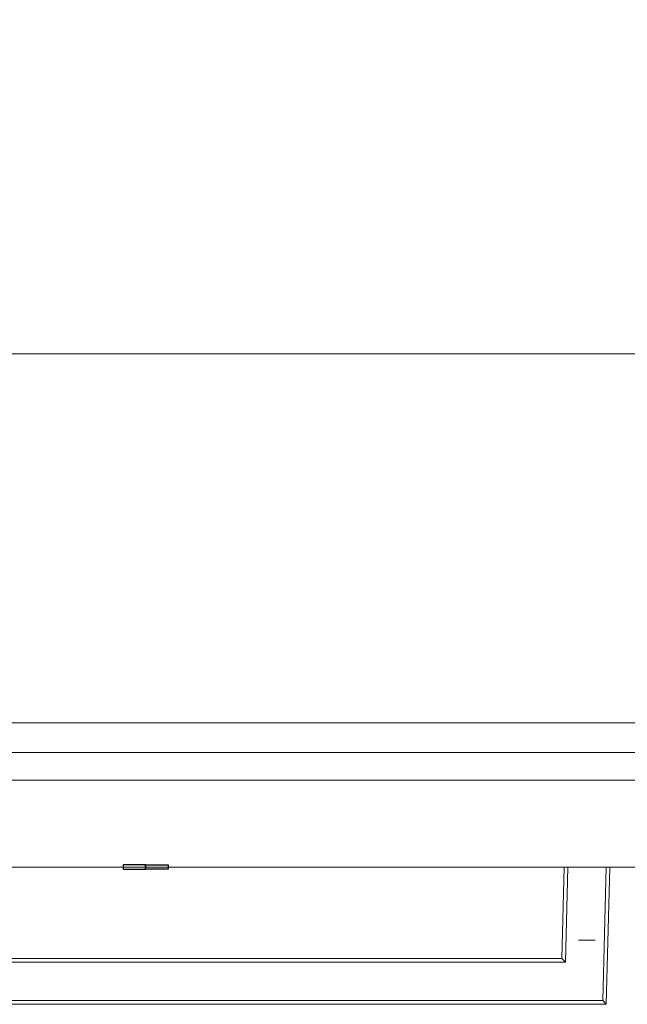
# Model space of a CAD drawing. Header units: inches. Extents: x -412 to -304, y -62 to 18.
# Tile 797 of 809: x -323.59 to -318.36, y -1.15 to 7.32. Entities that reach past the tile are written whole.
import ezdxf

# ---------------------------------------------------------------- set-up
doc = ezdxf.new("R2010")
doc.units = ezdxf.units.IN
doc.header["$LTSCALE"] = 32
doc.header["$MEASUREMENT"] = 0
for name, color, linetype, lineweight in [('Drawing', 7, 'Continuous', 18), ('Metal-Pulls', 7, 'Continuous', 13), ('Metal_1', 7, 'Continuous', 18), ('None', 7, 'Continuous', 18), ('TFL_1', 7, 'Continuous', 13), ('Wood_1-H', 7, 'Continuous', 13), ('Wood_TBDDrawerbox', 7, 'Continuous', 18)]:
    doc.layers.add(name, color=color, linetype=linetype, lineweight=lineweight)
doc.layers.add('GrainArrowClass', color=7, linetype='Continuous', lineweight=25, true_color=0x888888)

# ---------------------------------------------------------------- blocks, each defined once
blk = doc.blocks.new('Group-1')
at = {"layer": 'Metal_1', "invisible_edges": 13}
for points in [[(12.0197, -12.252, 68.2953), (12.2559, -25.5591, 68.2953), (119.6969, -25.5591, 68.2953), (12.0197, -12.252, 68.2953)], [(119.6969, -25.5591, 68.2953), (119.9331, -12.252, 68.2953), (12.0197, -12.252, 68.2953), (119.6969, -25.5591, 68.2953)], [(12.0197, -12.252, 68.0591), (12.2559, -25.5591, 68.0591), (119.6969, -25.5591, 68.0591), (12.0197, -12.252, 68.0591)], [(119.6969, -25.5591, 68.0591), (119.9331, -12.252, 68.0591), (12.0197, -12.252, 68.0591), (119.6969, -25.5591, 68.0591)]]:
    blk.add_3dface(points, dxfattribs=at)
at = {"layer": 'Metal_1'}
blk.add_3dface([(119.6969, -25.5591, 68.0591), (119.6969, -25.5591, 68.2953), (12.2559, -25.5591, 68.2953), (12.2559, -25.5591, 68.0591)], dxfattribs=at)
blk = doc.blocks.new('Group-2')
at = {"layer": 'None'}
blk.add_blockref('Group-1', (0, 0), dxfattribs=at)
blk = doc.blocks.new('Group-3')
at = {"layer": 'None'}
blk.add_blockref('Group-2', (0, 0), dxfattribs=at)
blk = doc.blocks.new('SL Overhead (3D)')
at = {"layer": 'None'}
blk.add_blockref('Group-3', (0, 0), dxfattribs=at)
at = {"layer": 'Drawing', "color": 0, "flags": 1}
for tag in ['Tag', 'Catalog', 'Option1', 'Option2', 'Option3', 'Option4', 'Option5', 'Option6', 'Option7', 'Option8', 'Option9', 'Option10', 'Option11', 'Option12', 'Custom', 'FinishGroup', 'Discount', 'Item2', 'Item3', 'Item6', 'Item8', 'Item9', 'Item10', 'Item12', 'Item13', 'Item16', 'Item18', 'Item19', 'Item20', 'Item21', 'Item22', 'Item23', 'Item24', 'Item25', 'Item1', 'Item4', 'Item5', 'Item7', 'Item11', 'Item14', 'Item15', 'Item17']:
    blk.add_attdef(tag, (-52.521, 19.4184), '', height=0.00709, dxfattribs=at)
blk = doc.blocks.new('Group-6')
at = {"layer": 'TFL_1'}
for points in [[(12.7579, -29.9724, 22.874), (119.1752, -29.9724, 22.874), (119.1752, -12.0197, 22.874), (12.7579, -12.0197, 22.874)], [(12.7579, -12.7874, 7.9921), (119.1752, -12.7874, 7.9921), (119.1752, -29.9724, 7.9921), (12.7579, -29.9724, 7.9921)], [(12.7579, -13.5157, 8.7402), (12.7579, -29.9724, 8.7402), (119.1752, -29.9724, 8.7402), (119.1752, -13.5157, 8.7402)], [(12.7579, -13.5354, 22.126), (119.1752, -13.5354, 22.126), (119.1752, -29.9724, 22.126), (12.7579, -29.9724, 22.126)], [(119.1752, -29.9724, 7.9921), (119.1752, -29.9724, 8.7402), (12.7579, -29.9724, 8.7402), (12.7579, -29.9724, 7.9921)], [(119.1752, -29.9724, 22.126), (119.1752, -29.9724, 22.874), (12.7579, -29.9724, 22.874), (12.7579, -29.9724, 22.126)]]:
    blk.add_3dface(points, dxfattribs=at)
blk = doc.blocks.new('GrainArrow-V')
at = {"layer": 'GrainArrowClass'}
for points in [[(-0.2103, 0.0197, 1.2756), (-0.2103, -0.0197, 1.2756), (-0.0162, -0.0197, 2), (-0.0162, 0.0197, 2)], [(-0.2103, 0.0197, 1.2756), (-0.2103, -0.0197, 1.2756), (-0.0162, -0.0197, 2), (-0.0162, 0.0197, 2)], [(-0.2103, 0.0197, -1.2756), (-0.2103, -0.0197, -1.2756), (-0.0162, -0.0197, -2), (-0.0162, 0.0197, -2)], [(-0.2103, 0.0197, -1.2756), (-0.2103, -0.0197, -1.2756), (-0.0162, -0.0197, -2), (-0.0162, 0.0197, -2)], [(-0.0162, 0.0197, -2), (-0.0162, -0.0197, -2), (-0.0162, -0.0197, 2), (-0.0162, 0.0197, 2)], [(-0.0162, 0.0197, -2), (-0.0162, -0.0197, -2), (-0.0162, -0.0197, 2), (-0.0162, 0.0197, 2)], [(0.1779, 0.0197, 1.2756), (0.1779, -0.0197, 1.2756), (-0.0162, -0.0197, 2), (-0.0162, 0.0197, 2)], [(0.1779, 0.0197, 1.2756), (0.1779, -0.0197, 1.2756), (-0.0162, -0.0197, 2), (-0.0162, 0.0197, 2)], [(0.1779, 0.0197, -1.2756), (0.1779, -0.0197, -1.2756), (-0.0162, -0.0197, -2), (-0.0162, 0.0197, -2)], [(0.1779, 0.0197, -1.2756), (0.1779, -0.0197, -1.2756), (-0.0162, -0.0197, -2), (-0.0162, 0.0197, -2)]]:
    blk.add_3dface(points, dxfattribs=at)
blk = doc.blocks.new('1R-H')
at = {"layer": 'Metal-Pulls'}
for points, invisible_edges in [([(3.616, 0, 0.1969), (3.7484, 0, 0.0658), (3.7431, 0, 0.0631)], 9), ([(3.7431, 0, 0.0631), (3.7391, 0, 0.0606), (3.616, 0, 0.1969)], 10), ([(3.7067, 0, -0.0009), (3.7067, -0.6299, -0.0009), (3.707, -0.6299, -0.0069), (3.707, 0, -0.0069)], 5), ([(3.7069, 0, 0.0054), (3.7069, -0.6299, 0.0054), (3.7067, -0.6299, -0.0009), (3.7067, 0, -0.0009)], 5), ([(3.7076, 0, 0.0116), (3.7076, -0.6299, 0.0116), (3.7069, -0.6299, 0.0054), (3.7069, 0, 0.0054)], 5), ([(3.707, 0, -0.0069), (3.707, -0.6299, -0.0069), (3.7078, -0.6299, -0.0128), (3.7078, 0, -0.0128)], 5), ([(3.7088, 0, 0.0174), (3.7088, -0.6299, 0.0174), (3.7076, -0.6299, 0.0116), (3.7076, 0, 0.0116)], 5), ([(3.7078, 0, -0.0128), (3.7078, -0.6299, -0.0128), (3.709, -0.6299, -0.0185), (3.709, 0, -0.0185)], 5), ([(3.7104, 0, 0.023), (3.7104, -0.6299, 0.023), (3.7088, -0.6299, 0.0174), (3.7088, 0, 0.0174)], 5), ([(3.709, 0, -0.0185), (3.709, -0.6299, -0.0185), (3.7108, -0.6299, -0.0241), (3.7108, 0, -0.0241)], 5), ([(3.7125, 0, 0.0285), (3.7125, -0.6299, 0.0285), (3.7104, -0.6299, 0.023), (3.7104, 0, 0.023)], 5), ([(3.7108, 0, -0.0241), (3.7108, -0.6299, -0.0241), (3.7131, -0.6299, -0.0298), (3.7131, 0, -0.0298)], 5), ([(3.7151, 0, 0.0339), (3.7151, -0.6299, 0.0339), (3.7125, -0.6299, 0.0285), (3.7125, 0, 0.0285)], 5), ([(3.7131, 0, -0.0298), (3.7131, -0.6299, -0.0298), (3.7159, -0.6299, -0.0355), (3.7159, 0, -0.0355)], 5), ([(3.7182, 0, 0.0393), (3.7182, -0.6299, 0.0393), (3.7151, -0.6299, 0.0339), (3.7151, 0, 0.0339)], 5), ([(3.7159, 0, -0.0355), (3.7159, -0.6299, -0.0355), (3.7192, -0.6299, -0.0408), (3.7192, 0, -0.0408)], 5), ([(3.7192, 0, -0.0408), (3.7192, -0.6299, -0.0408), (3.7227, -0.6299, -0.0456), (3.7227, 0, -0.0456)], 5), ([(3.7227, 0, -0.0456), (3.7227, -0.6299, -0.0456), (3.7265, -0.6299, -0.05), (3.7265, 0, -0.05)], 5), ([(3.7265, 0, -0.05), (3.7265, -0.6299, -0.05), (3.7308, -0.6299, -0.0542), (3.7308, 0, -0.0542)], 5), ([(3.7343, 0, 0.0571), (3.7343, -0.6299, 0.0571), (3.7298, -0.6299, 0.0533), (3.7298, 0, 0.0533)], 5), ([(3.7308, 0, -0.0542), (3.7308, -0.6299, -0.0542), (3.7354, -0.6299, -0.058), (3.7354, 0, -0.058)], 5), ([(3.7391, 0, 0.0606), (3.7391, -0.6299, 0.0606), (3.7343, -0.6299, 0.0571), (3.7343, 0, 0.0571)], 5), ([(3.7354, 0, -0.058), (3.7354, -0.6299, -0.058), (3.7406, -0.6299, -0.0616), (3.7406, 0, -0.0616)], 5), ([(3.7431, 0, 0.0631), (3.7431, -0.6299, 0.0631), (3.7391, -0.6299, 0.0606), (3.7391, 0, 0.0606)], 5), ([(3.7406, 0, -0.0616), (3.7406, -0.6299, -0.0616), (3.746, -0.6299, -0.0647), (3.746, 0, -0.0647)], 5), ([(3.7484, 0, 0.0658), (3.7484, -0.6299, 0.0658), (3.7431, -0.6299, 0.0631), (3.7431, 0, 0.0631)], 5), ([(3.746, 0, -0.0647), (3.746, -0.6299, -0.0647), (3.7514, -0.6299, -0.0672), (3.7514, 0, -0.0672)], 5), ([(3.7541, 0, 0.0683), (3.7541, -0.6299, 0.0683), (3.7484, -0.6299, 0.0658), (3.7484, 0, 0.0658)], 5), ([(3.7514, 0, -0.0672), (3.7514, -0.6299, -0.0672), (3.7569, -0.6299, -0.0693), (3.7569, 0, -0.0693)], 5), ([(3.7597, 0, 0.0701), (3.7597, -0.6299, 0.0701), (3.7541, -0.6299, 0.0683), (3.7541, 0, 0.0683)], 5), ([(3.7569, 0, -0.0693), (3.7569, -0.6299, -0.0693), (3.7619, -0.6299, -0.0707), (3.7619, 0, -0.0707)], 5), ([(3.7654, 0, 0.0715), (3.7654, -0.6299, 0.0715), (3.7597, -0.6299, 0.0701), (3.7597, 0, 0.0701)], 5), ([(3.7619, 0, -0.0707), (3.7619, -0.6299, -0.0707), (3.7678, -0.6299, -0.0719), (3.7678, 0, -0.0719)], 5), ([(3.7712, 0, 0.0724), (3.7712, -0.6299, 0.0724), (3.7654, -0.6299, 0.0715), (3.7654, 0, 0.0715)], 5), ([(3.7678, 0, -0.0719), (3.7678, -0.6299, -0.0719), (3.774, -0.6299, -0.0726), (3.774, 0, -0.0726)], 5), ([(3.7772, 0, 0.0728), (3.7772, -0.6299, 0.0728), (3.7712, -0.6299, 0.0724), (3.7712, 0, 0.0724)], 5), ([(3.774, 0, -0.0726), (3.774, -0.6299, -0.0726), (3.7802, -0.6299, -0.0728), (3.7802, 0, -0.0728)], 5), ([(3.7835, 0, 0.0727), (3.7835, -0.6299, 0.0727), (3.7772, -0.6299, 0.0728), (3.7772, 0, 0.0728)], 5), ([(3.7802, 0, -0.0728), (3.7802, -0.6299, -0.0728), (3.7863, -0.6299, -0.0725), (3.7863, 0, -0.0725)], 5), ([(3.7897, 0, 0.0721), (3.7897, -0.6299, 0.0721), (3.7835, -0.6299, 0.0727), (3.7835, 0, 0.0727)], 5), ([(3.7863, 0, -0.0725), (3.7863, -0.6299, -0.0725), (3.7921, -0.6299, -0.0718), (3.7921, 0, -0.0718)], 5), ([(3.7956, 0, 0.0711), (3.7956, -0.6299, 0.0711), (3.7897, -0.6299, 0.0721), (3.7897, 0, 0.0721)], 5), ([(3.7921, 0, -0.0718), (3.7921, -0.6299, -0.0718), (3.7979, -0.6299, -0.0705), (3.7979, 0, -0.0705)], 5), ([(3.7979, 0, -0.0705), (3.7979, -0.6299, -0.0705), (3.8035, -0.6299, -0.0688), (3.8035, 0, -0.0688)], 5), ([(3.8035, 0, -0.0688), (3.8035, -0.6299, -0.0688), (3.8092, -0.6299, -0.0665), (3.8092, 0, -0.0665)], 5), ([(3.8092, 0, -0.0665), (3.8092, -0.6299, -0.0665), (3.8148, -0.6299, -0.0637), (3.8148, 0, -0.0637)], 5), ([(3.8174, 0, 0.0622), (3.8174, -0.6299, 0.0622), (3.812, -0.6299, 0.0652), (3.812, 0, 0.0652)], 5), ([(3.8148, 0, -0.0637), (3.8148, -0.6299, -0.0637), (3.8202, -0.6299, -0.0604), (3.8202, 0, -0.0604)], 5), ([(3.8227, 0, 0.0587), (3.8227, -0.6299, 0.0587), (3.8174, -0.6299, 0.0622), (3.8174, 0, 0.0622)], 5), ([(3.8202, 0, -0.0604), (3.8202, -0.6299, -0.0604), (3.825, -0.6299, -0.0569), (3.825, 0, -0.0569)], 5), ([(3.8275, 0, 0.0549), (3.8275, -0.6299, 0.0549), (3.8227, -0.6299, 0.0587), (3.8227, 0, 0.0587)], 5), ([(3.825, 0, -0.0569), (3.825, -0.6299, -0.0569), (3.8295, -0.6299, -0.0531), (3.8295, 0, -0.0531)], 5), ([(3.8317, 0, 0.0508), (3.8317, -0.6299, 0.0508), (3.8275, -0.6299, 0.0549), (3.8275, 0, 0.0549)], 5), ([(3.8295, 0, -0.0531), (3.8295, -0.6299, -0.0531), (3.8336, -0.6299, -0.0489), (3.8336, 0, -0.0489)], 5), ([(3.8295, 0, -0.0531), (3.8336, 0, -0.0489), (3.9782, 0, -0.1654), (3.9466, 0, -0.1969)], 10), ([(3.8356, 0, 0.0465), (3.8356, -0.6299, 0.0465), (3.8317, -0.6299, 0.0508), (3.8317, 0, 0.0508)], 5), ([(3.8336, 0, -0.0489), (3.8374, 0, -0.0442), (3.9782, 0, -0.1654)], 10), ([(3.8392, 0, 0.0418), (3.8392, -0.6299, 0.0418), (3.8356, -0.6299, 0.0465), (3.8356, 0, 0.0465)], 5), ([(3.8374, 0, -0.0442), (3.8374, -0.6299, -0.0442), (3.841, -0.6299, -0.039), (3.841, 0, -0.039)], 5), ([(3.9782, 0, -0.1654), (3.8374, 0, -0.0442), (3.841, 0, -0.039)], 9), ([(3.8425, 0, 0.0366), (3.8425, -0.6299, 0.0366), (3.8392, -0.6299, 0.0418), (3.8392, 0, 0.0418)], 5), ([(3.841, 0, -0.039), (3.841, -0.6299, -0.039), (3.8441, -0.6299, -0.0337), (3.8441, 0, -0.0337)], 5), ([(3.9782, 0, -0.1654), (3.841, 0, -0.039), (3.8441, 0, -0.0337)], 9), ([(3.843, 0, 0.0358), (3.843, -0.6299, 0.0358), (3.8425, -0.6299, 0.0366), (3.8425, 0, 0.0366)], 5), ([(3.8459, 0, 0.0301), (3.8459, -0.6299, 0.0301), (3.843, -0.6299, 0.0358), (3.843, 0, 0.0358)], 5), ([(3.8441, 0, -0.0337), (3.8441, -0.6299, -0.0337), (3.8467, -0.6299, -0.0283), (3.8467, 0, -0.0283)], 5), ([(3.8441, 0, -0.0337), (3.8467, 0, -0.0283), (3.9782, 0, -0.1654)], 10), ([(3.8482, 0, 0.0244), (3.8482, -0.6299, 0.0244), (3.8459, -0.6299, 0.0301), (3.8459, 0, 0.0301)], 5), ([(3.8467, 0, -0.0283), (3.8467, -0.6299, -0.0283), (3.8488, -0.6299, -0.0228), (3.8488, 0, -0.0228)], 5), ([(3.8467, 0, -0.0283), (3.8488, 0, -0.0228), (3.9782, 0, -0.1654)], 10), ([(3.8499, 0, 0.0188), (3.8499, -0.6299, 0.0188), (3.8482, -0.6299, 0.0244), (3.8482, 0, 0.0244)], 5), ([(3.8488, 0, -0.0228), (3.8488, -0.6299, -0.0228), (3.8504, -0.6299, -0.0172), (3.8504, 0, -0.0172)], 5), ([(3.8488, 0, -0.0228), (3.8504, 0, -0.0172), (3.9782, 0, -0.1654)], 10), ([(3.8512, 0, 0.0131), (3.8512, -0.6299, 0.0131), (3.8499, -0.6299, 0.0188), (3.8499, 0, 0.0188)], 5), ([(3.8504, 0, -0.0172), (3.8504, -0.6299, -0.0172), (3.8515, -0.6299, -0.0113), (3.8515, 0, -0.0113)], 5), ([(3.8504, 0, -0.0172), (3.8515, 0, -0.0113), (3.9782, 0, -0.1654)], 10), ([(3.852, 0, 0.0072), (3.852, -0.6299, 0.0072), (3.8512, -0.6299, 0.0131), (3.8512, 0, 0.0131)], 5), ([(3.8515, 0, -0.0113), (3.8515, -0.6299, -0.0113), (3.8522, -0.6299, -0.0051), (3.8522, 0, -0.0051)], 5), ([(3.9782, 0, -0.1654), (3.8515, 0, -0.0113), (3.8522, 0, -0.0051)], 9), ([(3.8524, 0, 0.0012), (3.8524, -0.6299, 0.0012), (3.852, -0.6299, 0.0072), (3.852, 0, 0.0072)], 5), ([(3.8522, 0, -0.0051), (3.8522, -0.6299, -0.0051), (3.8524, -0.6299, 0.0012), (3.8524, 0, 0.0012)], 5), ([(3.9782, 0, 0.1654), (3.9782, 0, -0.1654), (3.8522, 0, -0.0051), (3.8524, 0, 0.0012)], 10), ([(3.9782, 0, -0.1654), (3.9472, -1.1811, -0.1654), (3.9166, -1.1496, -0.1969)], 8), ([(3.9166, -1.1496, -0.1969), (3.9466, 0, -0.1969), (3.9782, 0, -0.1654)], 8), ([(3.616, 0, -0.1969), (3.5951, -0.8186, -0.1969), (3.5644, -0.7871, -0.1654)], 8), ([(3.5644, -0.7871, -0.1654), (3.5845, 0, -0.1654), (3.616, 0, -0.1969)], 8), ([(3.616, 0, 0.1969), (3.5845, 0, 0.1654), (3.5644, -0.7871, 0.1654)], 8), ([(3.5644, -0.7871, 0.1654), (3.5951, -0.8186, 0.1969), (3.616, 0, 0.1969)], 8), ([(3.5845, 0, -0.1654), (3.7192, 0, -0.0408), (3.7227, 0, -0.0456)], 9), ([(3.5845, 0, -0.1654), (3.7159, 0, -0.0355), (3.7192, 0, -0.0408)], 9), ([(3.5845, 0, -0.1654), (3.5845, 0, 0.1654), (3.7069, 0, 0.0054), (3.7067, 0, -0.0009)], 10), ([(3.5845, 0, -0.1654), (3.7131, 0, -0.0298), (3.7159, 0, -0.0355)], 9), ([(3.7067, 0, -0.0009), (3.707, 0, -0.0069), (3.5845, 0, -0.1654)], 10), ([(3.7227, 0, -0.0456), (3.7265, 0, -0.05), (3.5845, 0, -0.1654)], 10), ([(3.707, 0, -0.0069), (3.7078, 0, -0.0128), (3.5845, 0, -0.1654)], 10), ([(3.7265, 0, -0.05), (3.7308, 0, -0.0542), (3.616, 0, -0.1969), (3.5845, 0, -0.1654)], 10), ([(3.7078, 0, -0.0128), (3.709, 0, -0.0185), (3.5845, 0, -0.1654)], 10), ([(3.5845, 0, -0.1654), (3.7108, 0, -0.0241), (3.7131, 0, -0.0298)], 9), ([(3.5845, 0, 0.1654), (3.7076, 0, 0.0116), (3.7069, 0, 0.0054)], 9), ([(3.5845, 0, 0.1654), (3.7182, 0, 0.0393), (3.7151, 0, 0.0339)], 9), ([(3.709, 0, -0.0185), (3.7108, 0, -0.0241), (3.5845, 0, -0.1654)], 10), ([(3.7151, 0, 0.0339), (3.7125, 0, 0.0285), (3.5845, 0, 0.1654)], 10), ([(3.7125, 0, 0.0285), (3.7104, 0, 0.023), (3.5845, 0, 0.1654)], 10), ([(3.5845, 0, 0.1654), (3.7218, 0, 0.0445), (3.7182, 0, 0.0393)], 9), ([(3.7104, 0, 0.023), (3.7088, 0, 0.0174), (3.5845, 0, 0.1654)], 10), ([(3.7298, 0, 0.0533), (3.7257, 0, 0.0491), (3.5845, 0, 0.1654), (3.616, 0, 0.1969)], 10), ([(3.7088, 0, 0.0174), (3.7076, 0, 0.0116), (3.5845, 0, 0.1654)], 10), ([(3.7257, 0, 0.0491), (3.7218, 0, 0.0445), (3.5845, 0, 0.1654)], 10), ([(3.5951, -0.8186, -0.1969), (3.616, 0, -0.1969), (3.9466, 0, -0.1969), (3.9166, -1.1496, -0.1969)], 8), ([(3.9166, -1.1496, 0.1969), (3.9466, 0, 0.1969), (3.616, 0, 0.1969), (3.5951, -0.8186, 0.1969)], 8), ([(3.9466, 0, -0.1969), (3.616, 0, -0.1969), (3.774, 0, -0.0726), (3.7802, 0, -0.0728)], 10), ([(3.616, 0, -0.1969), (3.7514, 0, -0.0672), (3.7569, 0, -0.0693)], 9), ([(3.7569, 0, -0.0693), (3.7619, 0, -0.0707), (3.616, 0, -0.1969)], 10), ([(3.616, 0, -0.1969), (3.7406, 0, -0.0616), (3.746, 0, -0.0647)], 9), ([(3.746, 0, -0.0647), (3.7514, 0, -0.0672), (3.616, 0, -0.1969)], 10), ([(3.616, 0, -0.1969), (3.7678, 0, -0.0719), (3.774, 0, -0.0726)], 9), ([(3.616, 0, -0.1969), (3.7354, 0, -0.058), (3.7406, 0, -0.0616)], 9), ([(3.616, 0, 0.1969), (3.7541, 0, 0.0683), (3.7484, 0, 0.0658)], 9), ([(3.7308, 0, -0.0542), (3.7354, 0, -0.058), (3.616, 0, -0.1969)], 10), ([(3.7391, 0, 0.0606), (3.7343, 0, 0.0571), (3.616, 0, 0.1969)], 10), ([(3.616, 0, 0.1969), (3.7772, 0, 0.0728), (3.7712, 0, 0.0724)], 9), ([(3.7619, 0, -0.0707), (3.7678, 0, -0.0719), (3.616, 0, -0.1969)], 10), ([(3.7343, 0, 0.0571), (3.7298, 0, 0.0533), (3.616, 0, 0.1969)], 10), ([(3.7712, 0, 0.0724), (3.7654, 0, 0.0715), (3.616, 0, 0.1969)], 10), ([(3.7654, 0, 0.0715), (3.7597, 0, 0.0701), (3.616, 0, 0.1969)], 10), ([(3.7597, 0, 0.0701), (3.7541, 0, 0.0683), (3.616, 0, 0.1969)], 10), ([(3.7835, 0, 0.0727), (3.7772, 0, 0.0728), (3.616, 0, 0.1969), (3.9466, 0, 0.1969)], 10), ([(3.7218, 0, 0.0445), (3.7218, -0.6299, 0.0445), (3.7182, -0.6299, 0.0393), (3.7182, 0, 0.0393)], 5), ([(3.7257, 0, 0.0491), (3.7257, -0.6299, 0.0491), (3.7218, -0.6299, 0.0445), (3.7218, 0, 0.0445)], 5), ([(3.7298, 0, 0.0533), (3.7298, -0.6299, 0.0533), (3.7257, -0.6299, 0.0491), (3.7257, 0, 0.0491)], 5), ([(3.7802, 0, -0.0728), (3.7863, 0, -0.0725), (3.9466, 0, -0.1969)], 10), ([(3.9466, 0, 0.1969), (3.7897, 0, 0.0721), (3.7835, 0, 0.0727)], 9), ([(3.7863, 0, -0.0725), (3.7921, 0, -0.0718), (3.9466, 0, -0.1969)], 10), ([(3.7956, 0, 0.0711), (3.7897, 0, 0.0721), (3.9466, 0, 0.1969)], 10), ([(3.7921, 0, -0.0718), (3.7979, 0, -0.0705), (3.9466, 0, -0.1969)], 10), ([(3.8011, 0, 0.0696), (3.8011, -0.6299, 0.0696), (3.7956, -0.6299, 0.0711), (3.7956, 0, 0.0711)], 5), ([(3.8011, 0, 0.0696), (3.7956, 0, 0.0711), (3.9466, 0, 0.1969)], 10), ([(3.7979, 0, -0.0705), (3.8035, 0, -0.0688), (3.9466, 0, -0.1969)], 10), ([(3.8066, 0, 0.0676), (3.8066, -0.6299, 0.0676), (3.8011, -0.6299, 0.0696), (3.8011, 0, 0.0696)], 5), ([(3.9466, 0, 0.1969), (3.8066, 0, 0.0676), (3.8011, 0, 0.0696)], 9), ([(3.9466, 0, -0.1969), (3.8035, 0, -0.0688), (3.8092, 0, -0.0665)], 9), ([(3.812, 0, 0.0652), (3.812, -0.6299, 0.0652), (3.8066, -0.6299, 0.0676), (3.8066, 0, 0.0676)], 5), ([(3.812, 0, 0.0652), (3.8066, 0, 0.0676), (3.9466, 0, 0.1969)], 10), ([(3.9466, 0, -0.1969), (3.8092, 0, -0.0665), (3.8148, 0, -0.0637)], 9), ([(3.9466, 0, 0.1969), (3.8174, 0, 0.0622), (3.812, 0, 0.0652)], 9), ([(3.9466, 0, -0.1969), (3.8148, 0, -0.0637), (3.8202, 0, -0.0604)], 9), ([(3.9466, 0, 0.1969), (3.8227, 0, 0.0587), (3.8174, 0, 0.0622)], 9), ([(3.9466, 0, -0.1969), (3.8202, 0, -0.0604), (3.825, 0, -0.0569)], 9), ([(3.8275, 0, 0.0549), (3.8227, 0, 0.0587), (3.9466, 0, 0.1969)], 10), ([(3.825, 0, -0.0569), (3.8295, 0, -0.0531), (3.9466, 0, -0.1969)], 10), ([(3.8317, 0, 0.0508), (3.8275, 0, 0.0549), (3.9466, 0, 0.1969), (3.9782, 0, 0.1654)], 10), ([(3.8356, 0, 0.0465), (3.8317, 0, 0.0508), (3.9782, 0, 0.1654)], 10), ([(3.8336, 0, -0.0489), (3.8336, -0.6299, -0.0489), (3.8374, -0.6299, -0.0442), (3.8374, 0, -0.0442)], 5), ([(3.8392, 0, 0.0418), (3.8356, 0, 0.0465), (3.9782, 0, 0.1654)], 10), ([(3.8425, 0, 0.0366), (3.8392, 0, 0.0418), (3.9782, 0, 0.1654)], 10), ([(3.9782, 0, 0.1654), (3.843, 0, 0.0358), (3.8425, 0, 0.0366)], 9), ([(3.9782, 0, 0.1654), (3.8459, 0, 0.0301), (3.843, 0, 0.0358)], 9), ([(3.8482, 0, 0.0244), (3.8459, 0, 0.0301), (3.9782, 0, 0.1654)], 10), ([(3.8499, 0, 0.0188), (3.8482, 0, 0.0244), (3.9782, 0, 0.1654)], 10), ([(3.8512, 0, 0.0131), (3.8499, 0, 0.0188), (3.9782, 0, 0.1654)], 10), ([(3.852, 0, 0.0072), (3.8512, 0, 0.0131), (3.9782, 0, 0.1654)], 10), ([(3.8524, 0, 0.0012), (3.852, 0, 0.0072), (3.9782, 0, 0.1654)], 10), ([(3.9782, 0, 0.1654), (3.9466, 0, 0.1969), (3.9166, -1.1496, 0.1969)], 8), ([(3.9166, -1.1496, 0.1969), (3.9472, -1.1811, 0.1654), (3.9782, 0, 0.1654)], 8), ([(3.7192, -0.6299, -0.0408), (3.7067, -0.6299, -0.0009), (3.7069, -0.6299, 0.0054)], 9), ([(3.707, -0.6299, -0.0069), (3.7067, -0.6299, -0.0009), (3.7192, -0.6299, -0.0408)], 10), ([(3.7069, -0.6299, 0.0054), (3.7076, -0.6299, 0.0116), (3.7088, -0.6299, 0.0174), (3.7192, -0.6299, -0.0408)], 12), ([(3.7078, -0.6299, -0.0128), (3.707, -0.6299, -0.0069), (3.7192, -0.6299, -0.0408)], 10), ([(3.7078, -0.6299, -0.0128), (3.7192, -0.6299, -0.0408), (3.7159, -0.6299, -0.0355)], 9), ([(3.709, -0.6299, -0.0185), (3.7078, -0.6299, -0.0128), (3.7159, -0.6299, -0.0355)], 10), ([(3.7088, -0.6299, 0.0174), (3.7104, -0.6299, 0.023), (3.7192, -0.6299, -0.0408)], 10), ([(3.7159, -0.6299, -0.0355), (3.7131, -0.6299, -0.0298), (3.7108, -0.6299, -0.0241), (3.709, -0.6299, -0.0185)], 8), ([(3.7104, -0.6299, 0.023), (3.7125, -0.6299, 0.0285), (3.7192, -0.6299, -0.0408)], 10), ([(3.7125, -0.6299, 0.0285), (3.7151, -0.6299, 0.0339), (3.7192, -0.6299, -0.0408)], 10), ([(3.7192, -0.6299, -0.0408), (3.7151, -0.6299, 0.0339), (3.7182, -0.6299, 0.0393)], 9), ([(3.7192, -0.6299, -0.0408), (3.7182, -0.6299, 0.0393), (3.7218, -0.6299, 0.0445), (3.7257, -0.6299, 0.0491)], 9), ([(3.7192, -0.6299, -0.0408), (3.8174, -0.6299, 0.0622), (3.8227, -0.6299, 0.0587), (3.8275, -0.6299, 0.0549)], 9), ([(3.8275, -0.6299, 0.0549), (3.8317, -0.6299, 0.0508), (3.7192, -0.6299, -0.0408)], 10), ([(3.8317, -0.6299, 0.0508), (3.8356, -0.6299, 0.0465), (3.7192, -0.6299, -0.0408)], 10), ([(3.7192, -0.6299, -0.0408), (3.7772, -0.6299, 0.0728), (3.7835, -0.6299, 0.0727)], 9), ([(3.7192, -0.6299, -0.0408), (3.7484, -0.6299, 0.0658), (3.7541, -0.6299, 0.0683), (3.7597, -0.6299, 0.0701)], 9), ([(3.7257, -0.6299, 0.0491), (3.7298, -0.6299, 0.0533), (3.7192, -0.6299, -0.0408)], 10), ([(3.7192, -0.6299, -0.0408), (3.812, -0.6299, 0.0652), (3.8174, -0.6299, 0.0622)], 9), ([(3.7835, -0.6299, 0.0727), (3.7897, -0.6299, 0.0721), (3.7956, -0.6299, 0.0711), (3.7192, -0.6299, -0.0408)], 12), ([(3.7597, -0.6299, 0.0701), (3.7654, -0.6299, 0.0715), (3.7192, -0.6299, -0.0408)], 10), ([(3.8356, -0.6299, 0.0465), (3.8392, -0.6299, 0.0418), (3.7192, -0.6299, -0.0408)], 10), ([(3.7956, -0.6299, 0.0711), (3.8011, -0.6299, 0.0696), (3.7192, -0.6299, -0.0408)], 10), ([(3.7192, -0.6299, -0.0408), (3.7431, -0.6299, 0.0631), (3.7484, -0.6299, 0.0658)], 9), ([(3.7298, -0.6299, 0.0533), (3.7343, -0.6299, 0.0571), (3.7192, -0.6299, -0.0408)], 10), ([(3.8011, -0.6299, 0.0696), (3.8066, -0.6299, 0.0676), (3.812, -0.6299, 0.0652), (3.7192, -0.6299, -0.0408)], 12), ([(3.7654, -0.6299, 0.0715), (3.7712, -0.6299, 0.0724), (3.7192, -0.6299, -0.0408)], 10), ([(3.7712, -0.6299, 0.0724), (3.7772, -0.6299, 0.0728), (3.7192, -0.6299, -0.0408)], 10), ([(3.7343, -0.6299, 0.0571), (3.7391, -0.6299, 0.0606), (3.7192, -0.6299, -0.0408)], 10), ([(3.7192, -0.6299, -0.0408), (3.8425, -0.6299, 0.0366), (3.843, -0.6299, 0.0358)], 9), ([(3.7391, -0.6299, 0.0606), (3.7431, -0.6299, 0.0631), (3.7192, -0.6299, -0.0408)], 10), ([(3.8392, -0.6299, 0.0418), (3.8425, -0.6299, 0.0366), (3.7192, -0.6299, -0.0408)], 10), ([(3.7227, -0.6299, -0.0456), (3.7192, -0.6299, -0.0408), (3.843, -0.6299, 0.0358)], 10), ([(3.7265, -0.6299, -0.05), (3.7227, -0.6299, -0.0456), (3.843, -0.6299, 0.0358)], 10), ([(3.7308, -0.6299, -0.0542), (3.7265, -0.6299, -0.05), (3.843, -0.6299, 0.0358)], 10), ([(3.843, -0.6299, 0.0358), (3.7406, -0.6299, -0.0616), (3.7354, -0.6299, -0.058), (3.7308, -0.6299, -0.0542)], 9), ([(3.843, -0.6299, 0.0358), (3.746, -0.6299, -0.0647), (3.7406, -0.6299, -0.0616)], 9), ([(3.843, -0.6299, 0.0358), (3.7569, -0.6299, -0.0693), (3.7514, -0.6299, -0.0672), (3.746, -0.6299, -0.0647)], 9), ([(3.7619, -0.6299, -0.0707), (3.7569, -0.6299, -0.0693), (3.843, -0.6299, 0.0358)], 10), ([(3.7619, -0.6299, -0.0707), (3.8522, -0.6299, -0.0051), (3.8515, -0.6299, -0.0113), (3.8504, -0.6299, -0.0172)], 9), ([(3.7619, -0.6299, -0.0707), (3.843, -0.6299, 0.0358), (3.8459, -0.6299, 0.0301), (3.8482, -0.6299, 0.0244)], 9), ([(3.7619, -0.6299, -0.0707), (3.8524, -0.6299, 0.0012), (3.8522, -0.6299, -0.0051)], 9), ([(3.8482, -0.6299, 0.0244), (3.8499, -0.6299, 0.0188), (3.7619, -0.6299, -0.0707)], 10), ([(3.8504, -0.6299, -0.0172), (3.8488, -0.6299, -0.0228), (3.7619, -0.6299, -0.0707)], 10), ([(3.8499, -0.6299, 0.0188), (3.8512, -0.6299, 0.0131), (3.7619, -0.6299, -0.0707)], 10), ([(3.8488, -0.6299, -0.0228), (3.8467, -0.6299, -0.0283), (3.7619, -0.6299, -0.0707)], 10), ([(3.8512, -0.6299, 0.0131), (3.852, -0.6299, 0.0072), (3.7619, -0.6299, -0.0707)], 10), ([(3.852, -0.6299, 0.0072), (3.8524, -0.6299, 0.0012), (3.7619, -0.6299, -0.0707)], 10), ([(3.8467, -0.6299, -0.0283), (3.8441, -0.6299, -0.0337), (3.7619, -0.6299, -0.0707)], 10), ([(3.774, -0.6299, -0.0726), (3.7678, -0.6299, -0.0719), (3.7619, -0.6299, -0.0707), (3.8441, -0.6299, -0.0337)], 12), ([(3.8441, -0.6299, -0.0337), (3.7802, -0.6299, -0.0728), (3.774, -0.6299, -0.0726)], 9), ([(3.7863, -0.6299, -0.0725), (3.7802, -0.6299, -0.0728), (3.8441, -0.6299, -0.0337)], 10), ([(3.7863, -0.6299, -0.0725), (3.841, -0.6299, -0.039), (3.8374, -0.6299, -0.0442), (3.8336, -0.6299, -0.0489)], 9), ([(3.8336, -0.6299, -0.0489), (3.8295, -0.6299, -0.0531), (3.7863, -0.6299, -0.0725)], 10), ([(3.7863, -0.6299, -0.0725), (3.825, -0.6299, -0.0569), (3.8202, -0.6299, -0.0604)], 9), ([(3.7863, -0.6299, -0.0725), (3.8441, -0.6299, -0.0337), (3.841, -0.6299, -0.039)], 9), ([(3.8295, -0.6299, -0.0531), (3.825, -0.6299, -0.0569), (3.7863, -0.6299, -0.0725)], 10), ([(3.7921, -0.6299, -0.0718), (3.7863, -0.6299, -0.0725), (3.8202, -0.6299, -0.0604)], 10), ([(3.7921, -0.6299, -0.0718), (3.8202, -0.6299, -0.0604), (3.8148, -0.6299, -0.0637)], 9), ([(3.7979, -0.6299, -0.0705), (3.7921, -0.6299, -0.0718), (3.8148, -0.6299, -0.0637)], 10), ([(3.8148, -0.6299, -0.0637), (3.8092, -0.6299, -0.0665), (3.8035, -0.6299, -0.0688), (3.7979, -0.6299, -0.0705)], 8), ([(-3.5951, -0.8186, -0.1969), (3.5951, -0.8186, -0.1969), (3.9166, -1.1496, -0.1969), (-3.9166, -1.1496, -0.1969)], 10), ([(-3.9166, -1.1496, 0.1969), (3.9166, -1.1496, 0.1969), (3.5951, -0.8186, 0.1969), (-3.5951, -0.8186, 0.1969)], 10)]:
    blk.add_3dface(points, dxfattribs=dict(at, invisible_edges=invisible_edges))
for points in [[(3.9472, -1.1811, -0.1654), (3.9782, 0, -0.1654), (3.9782, 0, 0.1654), (3.9472, -1.1811, 0.1654)], [(3.5845, 0, -0.1654), (3.5644, -0.7871, -0.1654), (3.5644, -0.7871, 0.1654), (3.5845, 0, 0.1654)], [(3.5644, -0.7871, -0.1654), (3.5951, -0.8186, -0.1969), (-3.5951, -0.8186, -0.1969), (-3.5644, -0.7871, -0.1654)], [(3.5951, -0.8186, 0.1969), (3.5644, -0.7871, 0.1654), (-3.5644, -0.7871, 0.1654), (-3.5951, -0.8186, 0.1969)], [(3.5644, -0.7871, 0.1654), (3.5644, -0.7871, -0.1654), (-3.5644, -0.7871, -0.1654), (-3.5644, -0.7871, 0.1654)], [(3.9166, -1.1496, -0.1969), (3.9472, -1.1811, -0.1654), (-3.9472, -1.1811, -0.1654), (-3.9166, -1.1496, -0.1969)], [(3.9472, -1.1811, 0.1654), (3.9166, -1.1496, 0.1969), (-3.9166, -1.1496, 0.1969), (-3.9472, -1.1811, 0.1654)], [(3.9472, -1.1811, -0.1654), (3.9472, -1.1811, 0.1654), (-3.9472, -1.1811, 0.1654), (-3.9472, -1.1811, -0.1654)]]:
    blk.add_3dface(points, dxfattribs=at)
blk = doc.blocks.new('Group-13')
at = {"layer": 'Wood_1-H'}
for points in [[(83.9589, -29.2244, 22.0074), (119.0566, -29.2244, 22.0074), (119.0566, -29.9724, 22.0074), (83.9589, -29.9724, 22.0074)], [(83.9589, -29.2244, 8.8587), (119.0566, -29.2244, 8.8587), (119.0566, -29.9724, 8.8587), (83.9589, -29.9724, 8.8587)], [(83.9589, -29.2244, 8.8587), (83.9589, -29.2244, 22.0074), (119.0566, -29.2244, 22.0074), (119.0566, -29.2244, 8.8587)], [(119.0566, -29.9724, 8.8587), (119.0566, -29.9724, 22.0074), (83.9589, -29.9724, 22.0074), (83.9589, -29.9724, 8.8587)]]:
    blk.add_3dface(points, dxfattribs=at)
at = {"layer": 'Wood_1-H', "color": 7}
for name, p in [('1R-H', (101.5078, -29.9724, 19.9204)), ('GrainArrow-V', (101.5078, -29.9724, 15.4331))]:
    blk.add_blockref(name, p, dxfattribs=at)
blk = doc.blocks.new('Group-14')
at = {"layer": 'Wood_TBDDrawerbox'}
for points in [[(85.2972, -28.9882, 10.5315), (118.6043, -28.9882, 10.5315), (118.6043, -17.2165, 10.5315), (85.2972, -17.2165, 10.5315)], [(85.5531, -17.2165, 10.0394), (118.3484, -17.2165, 10.0394), (118.3484, -28.7323, 10.0394), (85.5531, -28.7323, 10.0394)], [(85.5531, -28.7323, 9.5276), (118.3484, -28.7323, 9.5276), (118.3484, -29.2244, 9.5276), (85.5531, -29.2244, 9.5276)], [(85.5531, -28.7323, 10.2953), (118.3484, -28.7323, 10.2953), (118.3484, -28.7323, 9.5276), (85.5531, -28.7323, 9.5276)], [(85.5531, -28.9882, 10.2953), (118.3484, -28.9882, 10.2953), (118.3484, -28.7323, 10.2953), (85.5531, -28.7323, 10.2953)], [(85.5531, -28.7323, 10.5709), (118.3484, -28.7323, 10.5709), (118.3484, -28.9882, 10.5709), (85.5531, -28.9882, 10.5709)], [(85.5531, -28.7323, 18.8976), (118.3484, -28.7323, 18.8976), (118.3484, -28.7323, 10.5709), (85.5531, -28.7323, 10.5709)], [(85.5531, -29.2244, 18.8976), (118.3484, -29.2244, 18.8976), (118.3484, -28.7323, 18.8976), (85.5531, -28.7323, 18.8976)], [(118.3484, -28.7323, 10.0394), (118.3484, -28.7323, 10.2953), (85.5531, -28.7323, 10.2953), (85.5531, -28.7323, 10.0394)], [(118.6043, -28.9882, 10.2953), (118.6043, -28.9882, 10.5315), (85.2972, -28.9882, 10.5315), (85.2972, -28.9882, 10.2953)], [(85.5531, -28.9882, 10.5709), (118.3484, -28.9882, 10.5709), (118.3484, -28.9882, 10.2953), (85.5531, -28.9882, 10.2953)], [(85.5531, -29.2244, 9.5276), (118.3484, -29.2244, 9.5276), (85.5531, -29.2244, 9.5276)], [(85.5531, -29.2244, 9.5276), (118.3484, -29.2244, 9.5276), (118.3484, -29.2244, 9.5276)], [(85.5531, -29.2244, 9.5276), (118.3484, -29.2244, 9.5276), (118.3484, -29.2244, 18.8976), (85.5531, -29.2244, 18.8976)]]:
    blk.add_3dface(points, dxfattribs=at)
at = {"layer": 'Wood_TBDDrawerbox', "invisible_edges": 10}
blk.add_3dface([(118.6043, -28.9882, 10.2953), (85.2972, -28.9882, 10.2953), (85.5531, -28.7323, 10.2953), (118.3484, -28.7323, 10.2953)], dxfattribs=at)
blk = doc.blocks.new('Group-15')
at = {"layer": 'None'}
for name in ['Group-6', 'Group-14', 'Group-13']:
    blk.add_blockref(name, (0, 0), dxfattribs=at)
blk = doc.blocks.new('SL Hanging Credenza (3D)')
at = {"layer": 'None'}
blk.add_blockref('Group-15', (0, 0), dxfattribs=at)
at = {"layer": 'Drawing', "color": 0, "flags": 1}
for tag in ['Tag', 'Catalog', 'Option1', 'Option2', 'Option3', 'Option4', 'Option5', 'Option6', 'Option7', 'Option8', 'Option9', 'Option10', 'Option11', 'Option12', 'Custom', 'FinishGroup', 'Discount', 'Item2', 'Item3', 'Item6', 'Item8', 'Item9', 'Item10', 'Item12', 'Item13', 'Item16', 'Item18', 'Item19', 'Item20', 'Item21', 'Item22', 'Item23', 'Item24', 'Item25', 'Item1', 'Item4', 'Item5', 'Item7', 'Item11', 'Item14', 'Item15', 'Item17']:
    blk.add_attdef(tag, (-52.5308, 13.8239), '', height=0.00709, dxfattribs=at)

msp = doc.modelspace()

# ---------------------------------------------------------------- block references
at = {"layer": 'Drawing'}
for name in ['SL Hanging Credenza (3D)', 'SL Overhead (3D)']:
    msp.add_blockref(name, (-424, 30), dxfattribs=at)

doc.saveas('drawing.dxf')
